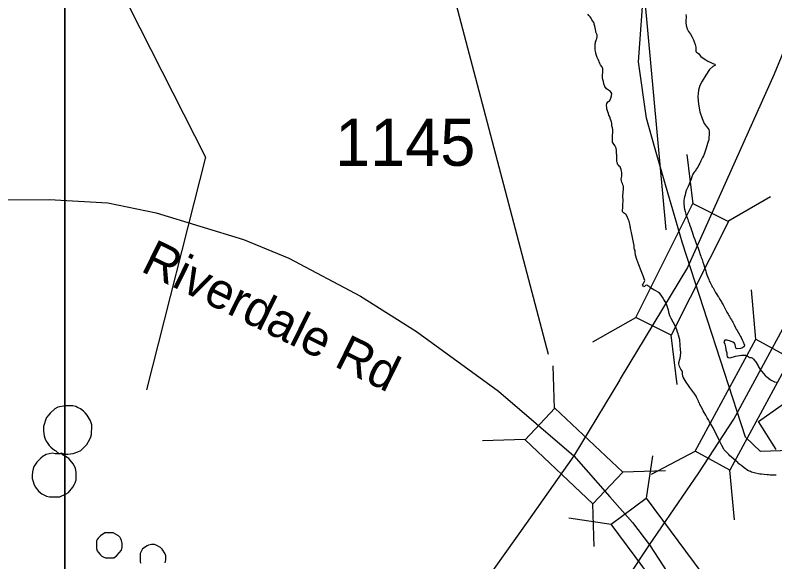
# Model space of a CAD drawing. Extents: x 1662474 to 1856135, y 779280 to 917889.
# Drawn here: x 1730904 to 1732919, y 799005 to 800456 of the extents above; entities that cross this region are included whole.
import ezdxf

# ---------------------------------------------------------------- set-up
doc = ezdxf.new("R2010")
doc.units = 0
for name, color, linetype in [('Exist Boundary Political City Limit New', 7, 'Continuous'), ('Exist Hydrographic Buffer Line', 7, 'Continuous'), ('Exist Hydrographic Lake Shore', 7, 'Continuous'), ('Exist Hydrographic Misc Water Feature', 7, 'Continuous'), ('Exist Road Primary Interstate Divided Center Attributed', 7, 'Continuous'), ('Exist Road Primary Interstate Structure Standard Bridge CELL', 7, 'Continuous'), ('Exist Road Primary Interstate Structure Standard Bridge Number Label', 7, 'Continuous'), ('Exist Road Secondary Structure Standard Bridge CELL', 7, 'Continuous'), ('Exist Road Secondary Structure Standard Bridge Number Label', 7, 'Continuous'), ('Exist Road Secondary Type 51 Attributed', 7, 'Continuous'), ('Exist Road Secondary Type 51 Label', 7, 'Continuous'), ('Exist Road Secondary Type 51 Number Label', 7, 'Continuous'), ('Exist Utilities Electrical Transmission Line', 7, 'Continuous'), ('Map Preparation Boundary City Limit Buffer Line', 7, 'Continuous'), ('Map Preparation Inset Cut Line', 7, 'Continuous')]:
    doc.layers.add(name, color=color, linetype=linetype)

msp = doc.modelspace()

# ---------------------------------------------------------------- linework, layer by layer
at = {"layer": 'Exist Boundary Political City Limit New'}
msp.add_lwpolyline([(1732960.9, 799300.2), (1732881.6, 799297.6), (1732841.4, 799335.2), (1732674.1, 799850.1), (1732668, 799871.6), (1732654.8, 799917.7), (1732629.5, 800005.3), (1732601.2, 800103.4), (1732579.4, 800181.9), (1732557.4, 800331.4), (1732572.4, 800539.5)], dxfattribs=at)
at = {"layer": 'Exist Hydrographic Buffer Line'}
for points in [[(1732876, 799377.4), (1732957.6, 799434.3)], [(1732923, 799303.2), (1732876, 799377.4)]]:
    msp.add_lwpolyline(points, dxfattribs=at)
at = {"layer": 'Exist Hydrographic Lake Shore'}
for points in [[(1732504.4, 800057.7), (1732502.5, 800060.1), (1732501.8, 800062.4), (1732501.2, 800064.8), (1732500.6, 800067.7), (1732500.4, 800070.3), (1732499.9, 800073.2), (1732499.9, 800076.4), (1732499.9, 800080.3), (1732499.9, 800084.5), (1732499.6, 800087.9), (1732499.6, 800091.6), (1732499.6, 800096.3), (1732498.2, 800102.3), (1732494.6, 800109.7), (1732490.8, 800115.7), (1732489.1, 800118.1), (1732488.9, 800119.9), (1732488.9, 800125.9), (1732489.1, 800135.1), (1732489.9, 800145.4), (1732489.4, 800152.4), (1732488.4, 800156.7), (1732487.5, 800159), (1732487.2, 800161.9), (1732487.2, 800165.1), (1732486.8, 800168.5), (1732486, 800172.1), (1732484.4, 800176.9), (1732482.9, 800181.1), (1732482.6, 800183.2), (1732480.5, 800187.6), (1732479.1, 800190.2), (1732478.1, 800194.4), (1732476.2, 800199.2), (1732474.8, 800204.4), (1732473.9, 800207.3), (1732473.6, 800210.4), (1732472.9, 800215.7), (1732473.6, 800221.2), (1732476.8, 800225.2), (1732481.5, 800229.1), (1732484.4, 800234.9), (1732486.5, 800241.7), (1732486.8, 800248), (1732483.9, 800252.8), (1732478.6, 800256.4), (1732472.9, 800260.1), (1732468.6, 800265.9), (1732466.2, 800273.2), (1732464.5, 800279.8), (1732463.1, 800284.5), (1732462.4, 800289.2), (1732462.4, 800295.2), (1732463.1, 800304.7), (1732463.1, 800314.1), (1732460, 800319.9), (1732456.9, 800323.9), (1732454.8, 800327.5), (1732453.8, 800331.8), (1732452.4, 800334.9), (1732450.8, 800338.3), (1732448.5, 800343.2), (1732446.1, 800348.5), (1732444.5, 800354.3), (1732443.8, 800360.1), (1732443.2, 800364), (1732443.2, 800366.4), (1732443.2, 800370.1), (1732442.9, 800374.8), (1732443.2, 800379.8), (1732443.8, 800381.9), (1732444, 800384.5), (1732445.2, 800387.6), (1732446.4, 800392.1), (1732446.9, 800393.9), (1732447.9, 800398.4), (1732448.1, 800400.2), (1732448.5, 800403.1), (1732446.9, 800405.5), (1732445.5, 800408.6), (1732444.5, 800410.4), (1732444.5, 800414.4), (1732444, 800417.6), (1732443.2, 800422), (1732441.6, 800426.8), (1732440.2, 800431.8), (1732440, 800434.1), (1732439, 800435.9), (1732436.6, 800439.6), (1732434.2, 800443.6), (1732431.9, 800447.2), (1732429.5, 800450.9), (1732426.4, 800454.8), (1732423.5, 800458.5)], [(1732683.6, 800457.7), (1732684.6, 800451.9), (1732684.6, 800448.2), (1732683.6, 800443), (1732683.6, 800435.9), (1732683.9, 800428.1), (1732686.8, 800419.6), (1732690.4, 800412.1), (1732696, 800405.2), (1732698.9, 800398.9), (1732701.8, 800393.7), (1732704.1, 800389.8), (1732705.9, 800384.8), (1732708, 800377.6), (1732709.6, 800370.8), (1732709.6, 800365.6), (1732709.6, 800362.4), (1732710.1, 800359), (1732711.8, 800357.2), (1732714, 800355.9), (1732716.6, 800354.1), (1732719.6, 800350.4), (1732723, 800345.6), (1732729.2, 800341.2), (1732736.1, 800336.7), (1732741.9, 800333.8), (1732747.9, 800330.4), (1732754.8, 800327.5), (1732760, 800325.2), (1732762.4, 800324.1), (1732760.2, 800322.2), (1732754.8, 800319.1), (1732746.1, 800311), (1732736.1, 800296.3), (1732726.6, 800280.8), (1732720.9, 800268.5), (1732717.2, 800256.1), (1732715.6, 800239.1), (1732716.6, 800219.4), (1732720.9, 800198.9), (1732726.6, 800181.1), (1732732.4, 800168.5), (1732737.6, 800160.6), (1732741.9, 800155.6), (1732744.8, 800151.7), (1732745.5, 800147.2), (1732745.5, 800142.5)], [(1732745.5, 800142.5), (1732745.2, 800137.5), (1732744.8, 800132.8), (1732744.5, 800128.8), (1732744, 800124.6), (1732742.4, 800119.9), (1732740.9, 800114.9), (1732738.8, 800108.9), (1732737.1, 800102.9), (1732735.6, 800097.1), (1732734, 800091.8), (1732732.1, 800087.1), (1732730.6, 800082.4), (1732728, 800078.2), (1732725.4, 800074), (1732722.8, 800069.2), (1732721.1, 800064.8), (1732720.4, 800062.4), (1732718, 800058), (1732714.9, 800052.4), (1732711.1, 800046.7), (1732709.6, 800043.8), (1732708.2, 800041.7), (1732705.9, 800038.6), (1732702.2, 800033.3), (1732699.4, 800026.8), (1732697.2, 800020.7), (1732695.4, 800016.2), (1732694.1, 800012.1), (1732692, 800006.8), (1732689.6, 800001), (1732687.2, 799995.8), (1732684.6, 799990), (1732682.9, 799983.7), (1732681.5, 799977.9), (1732679.9, 799973.2), (1732678.6, 799968.8), (1732678.4, 799964), (1732678.4, 799958.5), (1732678.4, 799953.2), (1732678.6, 799948.8), (1732679.1, 799944.9), (1732679.9, 799940.4), (1732681.2, 799934.1), (1732683.6, 799927.5), (1732685.1, 799922.3), (1732686.8, 799917.3), (1732688.4, 799913.9), (1732689.9, 799908.9), (1732692.2, 799903.6), (1732694.1, 799897.1), (1732696.5, 799890.8), (1732698.2, 799885), (1732699.9, 799880.3), (1732701.8, 799874.8), (1732704.1, 799868.2), (1732707.2, 799860.1), (1732710.1, 799851.9), (1732712.2, 799845.4), (1732714, 799841.7), (1732715.9, 799837.5), (1732718.8, 799829.1), (1732721.6, 799820.7), (1732723.2, 799816), (1732724.2, 799812.3), (1732726.4, 799806.8), (1732728.8, 799799.7), (1732731.4, 799792.6), (1732733.2, 799787.1), (1732734, 799784.5), (1732734.8, 799781.6), (1732736.1, 799776.9), (1732737.6, 799772.1), (1732738.5, 799769.2), (1732739.5, 799766.1), (1732741.9, 799760.1), (1732744.2, 799754.1), (1732745.5, 799750.9), (1732746.4, 799748.8), (1732747.6, 799746.4), (1732749.8, 799742.2), (1732752.4, 799737.2), (1732753.6, 799734.9), (1732755.5, 799731.8), (1732758.6, 799726.5), (1732762.4, 799719.7), (1732766, 799714.4), (1732768.6, 799709.9), (1732770.5, 799707.6), (1732771.5, 799705.2), (1732773.9, 799701), (1732776, 799697.1), (1732777.6, 799695), (1732779.1, 799691.8), (1732782.2, 799686.6), (1732785.1, 799681.1), (1732787, 799678.4), (1732788.9, 799674.5), (1732792, 799667.7), (1732796, 799661.9)], [(1732667.4, 799593.7), (1732665.5, 799599.7), (1732663.9, 799606), (1732662.9, 799609.9), (1732661.5, 799614.1), (1732659.8, 799620.7), (1732655.5, 799629.6), (1732650, 799641.2), (1732644.5, 799650.9), (1732640.9, 799657.2), (1732638.8, 799663.5), (1732637.1, 799672.4), (1732634.2, 799683.2), (1732630.4, 799692.9), (1732625.4, 799700.8), (1732621.6, 799706.8), (1732618, 799712.1), (1732614.4, 799716.5), (1732611.1, 799719.4), (1732609.6, 799720.7), (1732604.1, 799724.4), (1732598.2, 799727), (1732594.4, 799728.9), (1732592.2, 799730.2), (1732588.9, 799732.5), (1732585.8, 799735.1), (1732582.2, 799737.5), (1732579.9, 799738.8), (1732576.2, 799737.8), (1732573.9, 799735.7), (1732571.2, 799734.4), (1732570, 799737.5), (1732568.6, 799739.1), (1732569.8, 799743.3), (1732571.5, 799745.6), (1732572.9, 799747.5), (1732573.9, 799749.1), (1732574.4, 799751.7), (1732573.1, 799755.6), (1732569.8, 799763.8), (1732564.8, 799777.4), (1732558.4, 799792.9), (1732553.8, 799807.3), (1732550.2, 799818.9), (1732548.8, 799826.5), (1732548.5, 799830.7), (1732547.6, 799833.6), (1732546.1, 799837.8), (1732546.4, 799840.9), (1732546.1, 799844.3), (1732544.8, 799852.2), (1732542.1, 799865.3), (1732539.2, 799878.4), (1732537.6, 799886.3), (1732536.6, 799890.8), (1732536.1, 799893.9), (1732535.4, 799896.8), (1732535, 799900.5), (1732534.2, 799904.7), (1732532.8, 799908.9), (1732530.4, 799914.4), (1732527.8, 799921.5), (1732524.2, 799927), (1732520.6, 799929.4), (1732517.8, 799931.2), (1732515.9, 799932.5), (1732515.4, 799935.7), (1732515.4, 799938.3), (1732515.9, 799944.3), (1732516.4, 799950.4), (1732516.6, 799952.4), (1732516.6, 799955.1), (1732517, 799960.3), (1732517.2, 799965.6), (1732517.2, 799968.5), (1732516.6, 799970.3), (1732516.6, 799972.9), (1732516.6, 799977.7), (1732517.2, 799982.4), (1732517.5, 799985.2), (1732517.2, 799987.6), (1732517.8, 799992.4), (1732518.2, 799996.8), (1732518.2, 799999.7), (1732517.8, 800002.1), (1732516.4, 800004.9), (1732514.9, 800008.9), (1732513.5, 800012.3), (1732512.5, 800015.7), (1732512.2, 800019.9), (1732512.8, 800023.6), (1732513.5, 800028.8), (1732514, 800033.6), (1732514, 800037.8), (1732513, 800041.2), (1732512, 800045.6), (1732510.1, 800050.1), (1732508.8, 800052.8), (1732506.8, 800054.8), (1732504.4, 800057.7)], [(1732796, 799661.9), (1732797.2, 799658.8), (1732799.4, 799655.6), (1732801.8, 799650.9), (1732804.4, 799646.7), (1732805.9, 799643.6), (1732808.2, 799640.4), (1732811.8, 799633.3), (1732815.4, 799626.2), (1732817.2, 799622.6), (1732819.2, 799618.9), (1732822.8, 799612.8), (1732826.4, 799606.2), (1732828.5, 799602.6), (1732830.1, 799599.7), (1732832.4, 799593.9), (1732835.2, 799588.7), (1732836.1, 799586.3), (1732837.4, 799583.9), (1732838.8, 799579.8), (1732837.9, 799576.4), (1732834, 799572.7), (1732828, 799571.1), (1732819.2, 799570.1), (1732815.9, 799571.6), (1732815.1, 799576.9), (1732814.4, 799581.1), (1732812.5, 799584.8), (1732808, 799587.6), (1732801.8, 799590.2), (1732793.4, 799592.9), (1732786.5, 799592.9), (1732784.6, 799588.4), (1732786.5, 799582.4), (1732788.4, 799575.3), (1732789.9, 799567.7), (1732791.8, 799559.8), (1732792.2, 799553.2), (1732792.8, 799550.1), (1732794.4, 799546.7), (1732800.6, 799546.4), (1732814.9, 799550.4), (1732830.9, 799553.5), (1732841.9, 799552.8), (1732848.4, 799550.1), (1732850.8, 799548.2), (1732852.6, 799547.2), (1732856.6, 799547.2), (1732859.2, 799545.9), (1732863.1, 799542.8), (1732866, 799538.3), (1732868.1, 799536.2), (1732869.8, 799533.6), (1732872.4, 799529.1), (1732875.2, 799525.2), (1732876.5, 799522.3), (1732878.1, 799519.9), (1732880.8, 799515.4), (1732884.6, 799510.2), (1732889.6, 799504.7), (1732893.6, 799499.7), (1732895.6, 799497.4), (1732898, 799495.5), (1732902.5, 799491.9), (1732908, 799487.6), (1732913.2, 799484.8), (1732918.2, 799482.9), (1732923.8, 799481.6)], [(1732923.2, 799234.6), (1732915.4, 799234.9), (1732907.2, 799235.1), (1732902.8, 799235.7), (1732898.9, 799235.9), (1732891.2, 799236.8), (1732884.1, 799237.5), (1732879.9, 799237.5), (1732876.2, 799238.3), (1732868.4, 799239.9), (1732860.8, 799241.7), (1732857.4, 799242.5), (1732854.5, 799244.3), (1732849.8, 799246.4), (1732845.5, 799248.8), (1732843.1, 799250.6), (1732839.2, 799253), (1732831.9, 799259.3), (1732824.2, 799264.8), (1732820.9, 799268.5), (1732817.2, 799271.6), (1732810.4, 799277.1), (1732803.5, 799283.2), (1732799.9, 799286.3), (1732797.2, 799290), (1732792, 799294.8), (1732786.8, 799300.2), (1732784.4, 799303.1), (1732782.9, 799305.2), (1732778.6, 799313.1), (1732771.2, 799329.4), (1732763.1, 799345.9), (1732758.6, 799354.6), (1732756, 799360.1), (1732751.4, 799367.9), (1732746.4, 799376.4), (1732743.8, 799381.9), (1732740.2, 799386.9), (1732736.1, 799393.9), (1732731.6, 799400.8), (1732729.2, 799405.5), (1732727.5, 799409.7), (1732724, 799416.2), (1732720.9, 799422), (1732719.2, 799425.7), (1732718.2, 799427.6), (1732717.2, 799431.2), (1732715.4, 799434.9), (1732713.8, 799438.6), (1732712, 799441.7), (1732710.4, 799444.6), (1732707.2, 799449.3), (1732701.8, 799457.2), (1732696.5, 799464), (1732694.1, 799467.2), (1732690.1, 799472.4), (1732684.6, 799481.6), (1732678.6, 799490), (1732676, 799495), (1732675.2, 799497.9), (1732674.4, 799503.4), (1732674.1, 799508.1), (1732673.9, 799511), (1732672.9, 799512.8), (1732670.5, 799516), (1732668.1, 799519.7), (1732667.4, 799521.5), (1732666.8, 799523.6), (1732666, 799526.8), (1732665.2, 799529.9), (1732665, 799532.8), (1732665.5, 799535.7), (1732666.2, 799539.6), (1732668.1, 799545.1), (1732669.1, 799551.7), (1732670, 799559.8), (1732669.1, 799569.6), (1732668.4, 799577.9), (1732668.1, 799582.4), (1732668.1, 799584.8), (1732667.6, 799588.4), (1732667.4, 799593.7)]]:
    msp.add_lwpolyline(points, dxfattribs=at)
at = {"layer": 'Exist Hydrographic Misc Water Feature'}
for points in [[(1731041.5, 799418.9), (1731037.6, 799418.9), (1731017.5, 799415.2), (1731009.3, 799411.2), (1730997.2, 799399.3), (1730993.3, 799395.3), (1730987.1, 799387.4), (1730985.1, 799383.4), (1730978.9, 799363.5), (1730978.9, 799351.5), (1730980.8, 799339.5), (1730982.6, 799333.4), (1730986.5, 799325.4), (1730988.6, 799321.4), (1730994.5, 799313.3), (1730998.4, 799309.3), (1731008.5, 799301.2), (1731012.4, 799299.2), (1731020.6, 799291.8), (1731028.2, 799293), (1731038.2, 799290.9), (1731044.2, 799290.9), (1731058.3, 799292.7), (1731070.4, 799296.6), (1731078.4, 799300.6), (1731094.6, 799316.4), (1731102.6, 799330.3), (1731104.8, 799336.3), (1731106.7, 799342.3), (1731106.9, 799348.3), (1731107.1, 799360.3), (1731107.1, 799368.3), (1731105.1, 799376.3), (1731103.2, 799380.3), (1731095.2, 799394.4), (1731089.5, 799400.5), (1731085.4, 799404.5), (1731077.4, 799410.6), (1731069.6, 799414.7), (1731065.5, 799416.7), (1731057.5, 799418.8), (1731049.5, 799418.9), (1731041.5, 799418.9)], [(1731010.3, 799291.2), (1731002.3, 799293.2), (1730986.3, 799289.4), (1730982.2, 799287.4), (1730978.3, 799285.5), (1730972.2, 799279.5), (1730966, 799273.6), (1730961.9, 799269.6), (1730956, 799261.6), (1730953.9, 799257.7), (1730951.9, 799251.7), (1730949.8, 799243.7), (1730949.6, 799233.7), (1730949.6, 799225.7), (1730951.5, 799217.7), (1730953.5, 799211.7), (1730957.4, 799203.7), (1730967.3, 799191.5), (1730975.3, 799185.5), (1730987.1, 799179.3), (1730995.1, 799177.3), (1731019.1, 799177), (1731023, 799177), (1731039.2, 799184.9), (1731045.2, 799188.9), (1731057.5, 799202.6), (1731061.6, 799210.6), (1731063.4, 799214.6), (1731065.7, 799222.6), (1731065.9, 799242.6), (1731063.8, 799252.7), (1731062, 799256.7), (1731058.1, 799264.7), (1731050.1, 799274.8), (1731046.2, 799278.8), (1731030.2, 799289), (1731028.2, 799293), (1731020.6, 799291.8), (1731016.3, 799291.2), (1731010.3, 799291.2)], [(1731156.3, 799081.7), (1731146.5, 799081.8), (1731142.4, 799081.8), (1731130.3, 799074), (1731124.1, 799068), (1731122.1, 799064), (1731120.2, 799060.1), (1731120, 799056.1), (1731119.8, 799040), (1731121.9, 799034), (1731123.9, 799030), (1731129.7, 799023.9), (1731133.8, 799019.9), (1731137.7, 799017.9), (1731143.8, 799015.8), (1731151.8, 799015.7), (1731159.6, 799015.6), (1731165.5, 799015.6), (1731173.7, 799021.5), (1731185.8, 799035.4), (1731188.1, 799043.4), (1731188.1, 799053.4), (1731186, 799061.4), (1731184.2, 799065.5), (1731182.4, 799069.5), (1731178.3, 799073.5), (1731164.3, 799081.7), (1731156.3, 799081.7)], [(1731266, 799050.6), (1731258, 799048.8), (1731253.9, 799046.8), (1731242, 799038.9), (1731235.9, 799027), (1731235.7, 799019), (1731235.7, 799005), (1731237.5, 799001)], [(1731301.7, 799002.4), (1731303.7, 799010.4), (1731303.7, 799020.3), (1731301.9, 799026.4), (1731293.9, 799038.4), (1731290, 799042.4), (1731280, 799048.5), (1731274, 799050.6), (1731269.9, 799050.6), (1731266, 799050.6)]]:
    msp.add_lwpolyline(points, dxfattribs=at)
at = {"layer": 'Exist Road Primary Interstate Divided Center Attributed'}
for points in [[(1732810.8, 799383.2), (1732884.3, 799519), (1733020.3, 799769.7), (1733147.8, 800075.5), (1733220.1, 800262.4), (1733334.8, 800568.2), (1733419.8, 800810.4), (1733619.6, 801328.6), (1733722.4, 801604.7), (1733956.2, 802246.1), (1734100.7, 802632.6), (1734168.6, 802823.8), (1734301.2, 803184.8), (1734377.7, 803376), (1734535, 803796.5), (1734709.2, 804259.5), (1734858.8, 804675.8), (1735105.3, 805334.2), (1735334.8, 805941.6), (1735446.1, 806295.7), (1735507.6, 806511.1)], [(1735348.6, 806481.6), (1735313.4, 806334.8), (1735210.5, 805982.4), (1735050.3, 805524.1), (1734859.3, 805040.5), (1734718.7, 804707.6), (1734203, 803473.9), (1734106.1, 803211.4), (1733320.2, 801277.4), (1732917.3, 800299.4), (1732688.2, 799785.9)], [(1732688.2, 799785.9), (1732509.5, 799490.1), (1732508, 799487.6), (1732386.6, 799285.9)], [(1732587.4, 799049.7), (1732717.5, 799241.1), (1732810.8, 799383.2)], [(1732386.6, 799285.9), (1732259.4, 799106.5), (1732094, 798873.5), (1731852.5, 798574.7), (1731730.3, 798452.6), (1731599.6, 798321.8), (1731358.1, 798092), (1731082.2, 797873.7), (1730737.3, 797632.3), (1730245.9, 797303.8), (1729847.3, 797012.7), (1729288.2, 796631.7), (1728756.7, 796261.4), (1727774.1, 795553), (1726872, 794925.1), (1725631.7, 794055.7), (1724549.7, 793279.7), (1724002.1, 792892.2)], [(1724456, 792992.1), (1724927.5, 793319), (1725489.7, 793732.7), (1726116.2, 794152.3), (1726430.1, 794370.9), (1726555.7, 794451.2), (1727367.3, 795005.8), (1727988.4, 795412.6), (1728644.2, 795857.4), (1729729.5, 796594.1), (1730203.2, 796918.4), (1730576.4, 797192.8), (1730918.2, 797412.8), (1731243.2, 797618.1), (1731468.7, 797794.6), (1731615.2, 797917.2), (1731691.9, 797981.5), (1731839, 798134.7), (1731934.3, 798230.8), (1732055.2, 798354.2), (1732231.3, 798551.2), (1732400.3, 798769.4), (1732462.8, 798863), (1732587.4, 799049.7)]]:
    msp.add_lwpolyline(points, dxfattribs=at)
at = {"layer": 'Exist Road Primary Interstate Structure Standard Bridge CELL'}
for p, q in [((1732702.6, 799955.2), (1732686.5, 800085.5)), ((1732794.5, 799909), (1732908.4, 799973.9)), ((1732869.1, 799595.7), (1732857.2, 799726.9)), ((1732436.8, 799588.4), (1732550.7, 799653.3)), ((1732660.8, 799475.7), (1732644.7, 799606)), ((1732592.6, 799237.6), (1732708.2, 799298.5)), ((1732812.3, 799116.5), (1732800.4, 799247.7))]:
    msp.add_line(p, q, dxfattribs=at)
for points in [[(1732550.7, 799653.3), (1732702.1, 799955.5), (1732796.2, 799908.2), (1732644.7, 799606)], [(1732708.2, 799298.5), (1732868.7, 799596), (1732960.9, 799545.2), (1732800.4, 799247.7)]]:
    msp.add_lwpolyline(points, close=True, dxfattribs=at)
at = {"layer": 'Exist Road Primary Interstate Structure Standard Bridge Number Label'}
msp.add_line((1732630.8, 799885.7), (1732386.9, 802567.6), dxfattribs=at)
at = {"layer": 'Exist Road Secondary Structure Standard Bridge CELL'}
for p, q in [((1732334.8, 799411.5), (1732331.5, 799524.7)), ((1732257.1, 799329.2), (1732144, 799325.9)), ((1732594.8, 799285.7), (1732578.1, 799173.7)), ((1732629.6, 799246.2), (1732516.5, 799242.9)), ((1732440.3, 799045.6), (1732437, 799158.7)), ((1732373.2, 799121.4), (1732485.1, 799104.8))]:
    msp.add_line(p, q, dxfattribs=at)
for points in [[(1732437, 799158.7), (1732256.7, 799328.8), (1732336.2, 799413), (1732516.5, 799242.9)], [(1732578.1, 799173.7), (1732725.8, 798974.6), (1732632.7, 798905.6), (1732485.1, 799104.8)]]:
    msp.add_lwpolyline(points, close=True, dxfattribs=at)
at = {"layer": 'Exist Road Secondary Structure Standard Bridge Number Label'}
msp.add_line((1732319, 799555.3), (1731695.6, 801927.1), dxfattribs=at)
at = {"layer": 'Exist Road Secondary Type 51 Attributed'}
for points in [[(1730433.4, 799965.8), (1730994.7, 799966.5), (1731150.3, 799957.1), (1731278.6, 799931.1), (1731509.7, 799860.3), (1731630.5, 799810.9), (1731819.9, 799709.7), (1731968.5, 799615.8), (1732186.2, 799457.6), (1732386.6, 799285.9)], [(1732386.6, 799285.9), (1732481.4, 799177.6), (1732541.8, 799109.5), (1732587.4, 799049.7)], [(1732587.4, 799049.7), (1732715.2, 798852.9), (1732799.7, 798691), (1732833.8, 798608.4), (1732860.2, 798518.4), (1732871.9, 798459.7), (1732885.7, 798317.9), (1732885.7, 798221.1), (1732871.9, 798100.1), (1732833.8, 797937.5), (1732768.1, 797736.9), (1732666.1, 797472.8), (1732628.5, 797358.2), (1732604.8, 797253.5), (1732583.1, 796990.8), (1732579.1, 796902), (1732565.3, 796836.8), (1732543.5, 796787.4), (1732515.1, 796738), (1732469.6, 796698.5), (1732384.6, 796645.2), (1732287.8, 796576.1), (1732204.8, 796512.8), (1732137.6, 796451.6)]]:
    msp.add_lwpolyline(points, dxfattribs=at)
at = {"layer": 'Exist Utilities Electrical Transmission Line'}
msp.add_lwpolyline([(1730486.5, 803004.7), (1730447.5, 802523.6), (1730394.1, 801978.8), (1730368.4, 801719.4), (1730469.2, 801348.4), (1730614.1, 800840.6), (1730720.5, 800583.4), (1730876.4, 800581.2), (1731148.4, 800593.4), (1731409.3, 800078.4), (1731252.7, 799461.2)], dxfattribs=at)
at = {"layer": 'Map Preparation Boundary City Limit Buffer Line'}
msp.add_lwpolyline([(1732960.9, 799300.2), (1732881.6, 799297.6), (1732841.4, 799335.2), (1732674.1, 799850.1), (1732668, 799871.6), (1732654.8, 799917.7), (1732629.5, 800005.3), (1732601.2, 800103.4), (1732579.4, 800181.9), (1732557.4, 800331.4), (1732572.4, 800539.5)], dxfattribs=at)
at = {"layer": 'Map Preparation Inset Cut Line'}
for points in [[(1731035.7, 782767.4), (1668486.3, 782767.4), (1668486.3, 826588.1), (1731035.7, 826588.1)], [(1793585.1, 782767.4), (1731035.7, 782767.4), (1731035.7, 826588.1), (1793585.1, 826588.1)]]:
    msp.add_lwpolyline(points, close=True, dxfattribs=at)

# ---------------------------------------------------------------- texts
at = {"layer": 'Exist Road Secondary Type 51 Label'}
msp.add_text('Riverdale Rd', height=95, rotation=333.8116, dxfattribs=at).set_placement((1731234, 799777.7))
at = {"layer": 'Exist Road Secondary Type 51 Number Label'}
msp.add_text('1145', height=125, dxfattribs=at).set_placement((1731753, 800055.7))

doc.saveas('drawing.dxf')
